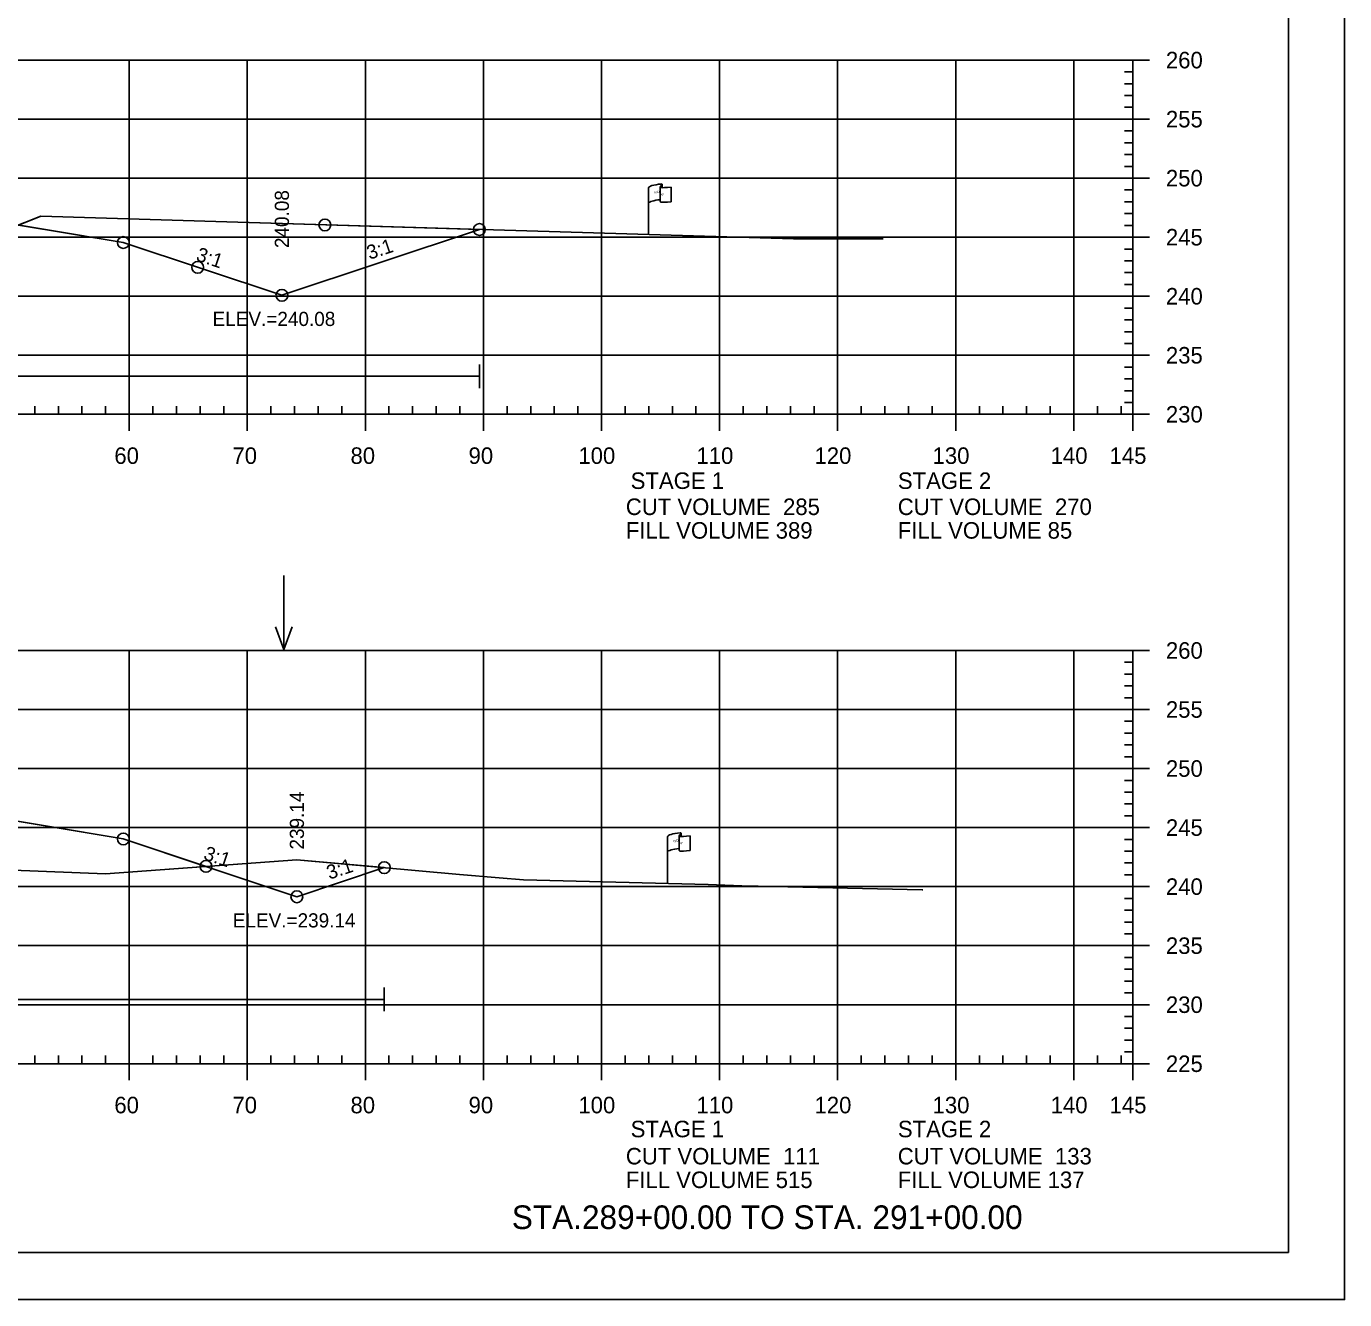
# Model space of a CAD drawing. Extents: x 1365647 to 1367999, y 387113 to 400173.
# Drawn here: x 1365945.4 to 1366057, y 396332.9 to 396440.8 of the extents above; entities that cross this region are included whole.
import ezdxf

# ---------------------------------------------------------------- set-up
doc = ezdxf.new("R2010")
doc.units = 0
for name, color, linetype in [('E_Existing ROW', 7, 'Continuous'), ('R_Axis', 7, 'Continuous'), ('R_Axis Annot', 7, 'Continuous'), ('R_Border', 7, 'Continuous'), ('R_Border Notes', 7, 'Continuous'), ('R_Contours', 7, 'Continuous'), ('R_Draft', 7, 'Continuous'), ('R_Exist Surface', 7, 'Continuous'), ('R_Fin Surface', 7, 'Continuous'), ('R_Fin Surface Annot', 7, 'Continuous'), ('R_Grid', 7, 'Continuous'), ('R_No Plot', 7, 'Continuous'), ('R_Proposed Const Limits', 7, 'Continuous'), ('R_Water', 7, 'Continuous'), ('R_Water Annot', 7, 'Continuous')]:
    doc.layers.add(name, color=color, linetype=linetype)

msp = doc.modelspace()

# ---------------------------------------------------------------- linework, layer by layer
at = {"layer": 'E_Existing ROW'}
for p, q in [((1365998.07, 396423.14), (1365998.07, 396427.09)), ((1365999.07, 396427.18), (1365999.07, 396427.17)), ((1365999.07, 396427.17), (1365999.07, 396425.94)), ((1365999.23, 396427.34), (1365999.23, 396427.1)), ((1366000, 396427.14), (1366000, 396425.9)), ((1365999.68, 396368.19), (1365999.68, 396372.14)), ((1366000.67, 396372.23), (1366000.67, 396372.22)), ((1366000.67, 396372.22), (1366000.67, 396370.99)), ((1366000.84, 396372.39), (1366000.84, 396372.15)), ((1366001.61, 396372.2), (1366001.61, 396370.96))]:
    msp.add_line(p, q, dxfattribs=at)
for centre, radius, start, end in [((1365999.15, 396427.18), 0.078, 88.6458, 274.2828), ((1365999.16, 396427.34), 0.0783, 263.0712, 93.9564), ((1365999.15, 396425.94), 0.0783, 180, 273.9564), ((1366000.75, 396372.23), 0.078, 88.6458, 274.2828), ((1366000.76, 396372.39), 0.0783, 263.0712, 93.9564), ((1366000.75, 396370.99), 0.0783, 180, 273.9564)]:
    msp.add_arc(centre, radius, start, end, dxfattribs=at)
for centre, major_axis, ratio, start_param, end_param in [((1365999.65, 396427.13), (-1.58, -0.04), 0.19887, 5.030368, 6.283185), ((1366000.36, 396427.25), (-1.23, -0.13), 0.052933, 0.159456, 1.268315), ((1365999.65, 396425.81), (-1.58, -0.04), 0.19887, 5.083035, 6.194897), ((1366000.36, 396426.01), (-1.23, -0.13), 0.052933, 0.159456, 1.268315), ((1366001.26, 396372.18), (-1.58, -0.04), 0.19887, 5.030368, 6.283185), ((1366001.96, 396372.3), (-1.23, -0.13), 0.052933, 0.159456, 1.268315), ((1366001.25, 396370.86), (-1.58, -0.04), 0.19887, 5.083035, 6.194897), ((1366001.96, 396371.06), (-1.23, -0.13), 0.052933, 0.159456, 1.268315)]:
    msp.add_ellipse(centre, major_axis=major_axis, ratio=ratio, start_param=start_param, end_param=end_param, dxfattribs=at)
at = {"layer": 'R_Axis'}
for p, q in [((1366039.09, 396407.91), (1366039.09, 396437.91)), ((1366040.49, 396437.91), (1366039.09, 396437.91)), ((1366039.09, 396436.91), (1366038.39, 396436.91)), ((1366039.09, 396435.91), (1366038.39, 396435.91)), ((1366039.09, 396434.91), (1366038.39, 396434.91)), ((1366039.09, 396433.91), (1366038.39, 396433.91)), ((1366040.49, 396432.91), (1366039.09, 396432.91)), ((1366039.09, 396431.91), (1366038.39, 396431.91)), ((1366039.09, 396430.91), (1366038.39, 396430.91)), ((1366039.09, 396429.91), (1366038.39, 396429.91)), ((1366039.09, 396428.91), (1366038.39, 396428.91)), ((1366040.49, 396427.91), (1366039.09, 396427.91)), ((1366039.09, 396426.91), (1366038.39, 396426.91)), ((1366039.09, 396425.91), (1366038.39, 396425.91)), ((1366039.09, 396424.91), (1366038.39, 396424.91)), ((1366039.09, 396423.91), (1366038.39, 396423.91)), ((1366040.49, 396422.91), (1366039.09, 396422.91)), ((1366039.09, 396421.91), (1366038.39, 396421.91)), ((1366039.09, 396420.91), (1366038.39, 396420.91)), ((1366039.09, 396419.91), (1366038.39, 396419.91)), ((1366039.09, 396418.91), (1366038.39, 396418.91)), ((1366040.49, 396417.91), (1366039.09, 396417.91)), ((1366039.09, 396416.91), (1366038.39, 396416.91)), ((1366039.09, 396415.91), (1366038.39, 396415.91)), ((1366039.09, 396414.91), (1366038.39, 396414.91)), ((1366039.09, 396413.91), (1366038.39, 396413.91)), ((1366040.49, 396412.91), (1366039.09, 396412.91)), ((1366039.09, 396411.91), (1366038.39, 396411.91)), ((1366039.09, 396410.91), (1366038.39, 396410.91)), ((1366039.09, 396409.91), (1366038.39, 396409.91)), ((1365946.09, 396407.91), (1365946.09, 396408.61)), ((1365948.09, 396407.91), (1365948.09, 396408.61)), ((1365950.09, 396407.91), (1365950.09, 396408.61)), ((1365952.09, 396407.91), (1365952.09, 396408.61)), ((1365956.09, 396407.91), (1365956.09, 396408.61)), ((1365958.09, 396407.91), (1365958.09, 396408.61)), ((1365960.09, 396407.91), (1365960.09, 396408.61)), ((1365962.09, 396407.91), (1365962.09, 396408.61)), ((1365966.09, 396407.91), (1365966.09, 396408.61)), ((1365968.09, 396407.91), (1365968.09, 396408.61)), ((1365970.09, 396407.91), (1365970.09, 396408.61)), ((1365972.09, 396407.91), (1365972.09, 396408.61)), ((1365976.09, 396407.91), (1365976.09, 396408.61)), ((1365978.09, 396407.91), (1365978.09, 396408.61)), ((1365980.09, 396407.91), (1365980.09, 396408.61)), ((1365982.09, 396407.91), (1365982.09, 396408.61)), ((1365986.09, 396407.91), (1365986.09, 396408.61)), ((1365988.09, 396407.91), (1365988.09, 396408.61)), ((1365990.09, 396407.91), (1365990.09, 396408.61)), ((1365992.09, 396407.91), (1365992.09, 396408.61)), ((1365996.09, 396407.91), (1365996.09, 396408.61)), ((1365998.09, 396407.91), (1365998.09, 396408.61)), ((1366000.09, 396407.91), (1366000.09, 396408.61)), ((1366002.09, 396407.91), (1366002.09, 396408.61)), ((1366006.09, 396407.91), (1366006.09, 396408.61)), ((1366008.09, 396407.91), (1366008.09, 396408.61)), ((1366010.09, 396407.91), (1366010.09, 396408.61)), ((1366012.09, 396407.91), (1366012.09, 396408.61)), ((1366016.09, 396407.91), (1366016.09, 396408.61)), ((1366018.09, 396407.91), (1366018.09, 396408.61)), ((1366020.09, 396407.91), (1366020.09, 396408.61)), ((1366022.09, 396407.91), (1366022.09, 396408.61)), ((1366026.09, 396407.91), (1366026.09, 396408.61)), ((1366028.09, 396407.91), (1366028.09, 396408.61)), ((1366030.09, 396407.91), (1366030.09, 396408.61)), ((1366032.09, 396407.91), (1366032.09, 396408.61)), ((1366036.09, 396407.91), (1366036.09, 396408.61)), ((1366038.09, 396407.91), (1366038.09, 396408.61)), ((1366039.09, 396408.91), (1366038.39, 396408.91)), ((1365749.09, 396407.91), (1366039.09, 396407.91)), ((1365954.09, 396406.51), (1365954.09, 396407.91)), ((1365964.09, 396406.51), (1365964.09, 396407.91)), ((1365974.09, 396406.51), (1365974.09, 396407.91)), ((1365984.09, 396406.51), (1365984.09, 396407.91)), ((1365994.09, 396406.51), (1365994.09, 396407.91)), ((1366004.09, 396406.51), (1366004.09, 396407.91)), ((1366014.09, 396406.51), (1366014.09, 396407.91)), ((1366024.09, 396406.51), (1366024.09, 396407.91)), ((1366034.09, 396406.51), (1366034.09, 396407.91)), ((1366039.09, 396406.51), (1366039.09, 396407.91)), ((1366040.49, 396407.91), (1366039.09, 396407.91)), ((1366039.09, 396352.91), (1366039.09, 396387.91)), ((1366040.49, 396387.91), (1366039.09, 396387.91)), ((1366039.09, 396386.91), (1366038.39, 396386.91)), ((1366039.09, 396385.91), (1366038.39, 396385.91)), ((1366039.09, 396384.91), (1366038.39, 396384.91)), ((1366039.09, 396383.91), (1366038.39, 396383.91)), ((1366040.49, 396382.91), (1366039.09, 396382.91)), ((1366039.09, 396381.91), (1366038.39, 396381.91)), ((1366039.09, 396380.91), (1366038.39, 396380.91)), ((1366039.09, 396379.91), (1366038.39, 396379.91)), ((1366039.09, 396378.91), (1366038.39, 396378.91)), ((1366040.49, 396377.91), (1366039.09, 396377.91)), ((1366039.09, 396376.91), (1366038.39, 396376.91)), ((1366039.09, 396375.91), (1366038.39, 396375.91)), ((1366039.09, 396374.91), (1366038.39, 396374.91)), ((1366039.09, 396373.91), (1366038.39, 396373.91)), ((1366040.49, 396372.91), (1366039.09, 396372.91)), ((1366039.09, 396371.91), (1366038.39, 396371.91)), ((1366039.09, 396370.91), (1366038.39, 396370.91)), ((1366039.09, 396369.91), (1366038.39, 396369.91)), ((1366039.09, 396368.91), (1366038.39, 396368.91)), ((1366040.49, 396367.91), (1366039.09, 396367.91)), ((1366039.09, 396366.91), (1366038.39, 396366.91)), ((1366039.09, 396365.91), (1366038.39, 396365.91)), ((1366039.09, 396364.91), (1366038.39, 396364.91)), ((1366039.09, 396363.91), (1366038.39, 396363.91)), ((1366040.49, 396362.91), (1366039.09, 396362.91)), ((1366039.09, 396361.91), (1366038.39, 396361.91)), ((1366039.09, 396360.91), (1366038.39, 396360.91)), ((1366039.09, 396359.91), (1366038.39, 396359.91)), ((1366039.09, 396358.91), (1366038.39, 396358.91)), ((1366040.49, 396357.91), (1366039.09, 396357.91)), ((1366039.09, 396356.91), (1366038.39, 396356.91)), ((1366039.09, 396355.91), (1366038.39, 396355.91)), ((1366039.09, 396354.91), (1366038.39, 396354.91)), ((1366039.09, 396353.91), (1366038.39, 396353.91)), ((1365749.09, 396352.91), (1366039.09, 396352.91)), ((1365946.09, 396352.91), (1365946.09, 396353.61)), ((1365948.09, 396352.91), (1365948.09, 396353.61)), ((1365950.09, 396352.91), (1365950.09, 396353.61)), ((1365952.09, 396352.91), (1365952.09, 396353.61)), ((1365954.09, 396351.51), (1365954.09, 396352.91)), ((1365956.09, 396352.91), (1365956.09, 396353.61)), ((1365958.09, 396352.91), (1365958.09, 396353.61)), ((1365960.09, 396352.91), (1365960.09, 396353.61)), ((1365962.09, 396352.91), (1365962.09, 396353.61)), ((1365964.09, 396351.51), (1365964.09, 396352.91)), ((1365966.09, 396352.91), (1365966.09, 396353.61)), ((1365968.09, 396352.91), (1365968.09, 396353.61)), ((1365970.09, 396352.91), (1365970.09, 396353.61)), ((1365972.09, 396352.91), (1365972.09, 396353.61)), ((1365974.09, 396351.51), (1365974.09, 396352.91)), ((1365976.09, 396352.91), (1365976.09, 396353.61)), ((1365978.09, 396352.91), (1365978.09, 396353.61)), ((1365980.09, 396352.91), (1365980.09, 396353.61)), ((1365982.09, 396352.91), (1365982.09, 396353.61)), ((1365984.09, 396351.51), (1365984.09, 396352.91)), ((1365986.09, 396352.91), (1365986.09, 396353.61)), ((1365988.09, 396352.91), (1365988.09, 396353.61)), ((1365990.09, 396352.91), (1365990.09, 396353.61)), ((1365992.09, 396352.91), (1365992.09, 396353.61)), ((1365994.09, 396351.51), (1365994.09, 396352.91)), ((1365996.09, 396352.91), (1365996.09, 396353.61)), ((1365998.09, 396352.91), (1365998.09, 396353.61)), ((1366000.09, 396352.91), (1366000.09, 396353.61)), ((1366002.09, 396352.91), (1366002.09, 396353.61)), ((1366004.09, 396351.51), (1366004.09, 396352.91)), ((1366006.09, 396352.91), (1366006.09, 396353.61)), ((1366008.09, 396352.91), (1366008.09, 396353.61)), ((1366010.09, 396352.91), (1366010.09, 396353.61)), ((1366012.09, 396352.91), (1366012.09, 396353.61)), ((1366014.09, 396351.51), (1366014.09, 396352.91)), ((1366016.09, 396352.91), (1366016.09, 396353.61)), ((1366018.09, 396352.91), (1366018.09, 396353.61)), ((1366020.09, 396352.91), (1366020.09, 396353.61)), ((1366022.09, 396352.91), (1366022.09, 396353.61)), ((1366024.09, 396351.51), (1366024.09, 396352.91)), ((1366026.09, 396352.91), (1366026.09, 396353.61)), ((1366028.09, 396352.91), (1366028.09, 396353.61)), ((1366030.09, 396352.91), (1366030.09, 396353.61)), ((1366032.09, 396352.91), (1366032.09, 396353.61)), ((1366034.09, 396351.51), (1366034.09, 396352.91)), ((1366036.09, 396352.91), (1366036.09, 396353.61)), ((1366038.09, 396352.91), (1366038.09, 396353.61)), ((1366039.09, 396351.51), (1366039.09, 396352.91)), ((1366040.49, 396352.91), (1366039.09, 396352.91))]:
    msp.add_line(p, q, dxfattribs=at)
at = {"layer": 'R_Border'}
for q in [(1366052.27, 396542.37), (1365736.09, 396336.91)]:
    msp.add_line((1366052.27, 396336.91), q, dxfattribs=at)
at = {"layer": 'R_Contours'}
for points in [[(1365944.72, 396423.94), (1365946.61, 396424.69), (1365962.37, 396424.2), (1365983.75, 396423.56), (1365967.02, 396417.99), (1365953.59, 396422.46)], [(1365915.56, 396374.6), (1365916.77, 396374.13), (1365920.85, 396372.47), (1365924.85, 396371.13), (1365928.98, 396369.94), (1365930.09, 396369.92), (1365932.32, 396369.77), (1365936.49, 396369.6), (1365944.23, 396369.29), (1365952.07, 396368.99), (1365960.59, 396369.62), (1365953.59, 396371.95), (1365940.72, 396374.1), (1365925.59, 396374.4)], [(1365960.59, 396369.62), (1365968.29, 396370.19), (1365975.69, 396369.52), (1365968.29, 396367.05)]]:
    msp.add_lwpolyline(points, close=True, dxfattribs=at)
at = {"layer": 'R_Exist Surface'}
for points in [[(1365939.8, 396422.02), (1365946.61, 396424.69), (1365962.37, 396424.2), (1366010.36, 396422.77), (1366014.6, 396422.77), (1366017.95, 396422.77)], [(1365944.23, 396369.29), (1365952.07, 396368.99), (1365968.29, 396370.19), (1365982.05, 396368.94), (1365985.41, 396368.66), (1365987.47, 396368.49), (1366003.13, 396368.1), (1366005.97, 396367.97), (1366007.36, 396367.94), (1366021.25, 396367.65), (1366021.3, 396367.65)]]:
    msp.add_lwpolyline(points, dxfattribs=at)
at = {"layer": 'R_Fin Surface'}
for points in [[(1365818.75, 396427.74), (1365834.59, 396422.46), (1365847.47, 396424.61), (1365856.59, 396426.13), (1365862.59, 396426.37), (1365864.59, 396426.41), (1365894.09, 396427), (1365923.59, 396426.41), (1365925.59, 396426.37), (1365931.59, 396426.13), (1365940.72, 396424.61), (1365953.59, 396422.46), (1365967.02, 396417.99), (1365983.75, 396423.56)], [(1365822.03, 396376.14), (1365834.59, 396371.95), (1365852.3, 396374.9), (1365856.59, 396375.62), (1365862.59, 396375.86), (1365864.59, 396375.9), (1365894.09, 396376.49), (1365923.59, 396375.9), (1365925.59, 396375.86), (1365931.59, 396375.62), (1365935.89, 396374.9), (1365953.59, 396371.95), (1365960.59, 396369.62)], [(1365822.03, 396376.14), (1365834.59, 396371.95), (1365847.47, 396374.1), (1365856.59, 396375.62), (1365862.59, 396375.86), (1365864.59, 396375.9), (1365894.09, 396376.49), (1365923.59, 396375.9), (1365925.59, 396375.86), (1365931.59, 396375.62), (1365940.72, 396374.1), (1365953.59, 396371.95), (1365968.29, 396367.05), (1365975.69, 396369.52)]]:
    msp.add_lwpolyline(points, dxfattribs=at)
at = {"layer": 'R_Grid'}
for p, q in [((1365749.09, 396437.91), (1366039.09, 396437.91)), ((1365954.09, 396407.91), (1365954.09, 396437.91)), ((1365964.09, 396407.91), (1365964.09, 396437.91)), ((1365974.09, 396407.91), (1365974.09, 396437.91)), ((1365984.09, 396407.91), (1365984.09, 396437.91)), ((1365994.09, 396407.91), (1365994.09, 396437.91)), ((1366004.09, 396407.91), (1366004.09, 396437.91)), ((1366014.09, 396407.91), (1366014.09, 396437.91)), ((1366024.09, 396407.91), (1366024.09, 396437.91)), ((1366034.09, 396407.91), (1366034.09, 396437.91)), ((1366039.09, 396407.91), (1366039.09, 396437.91)), ((1365749.09, 396432.91), (1366039.09, 396432.91)), ((1365749.09, 396427.91), (1366039.09, 396427.91)), ((1365749.09, 396422.91), (1366039.09, 396422.91)), ((1365749.09, 396417.91), (1366039.09, 396417.91)), ((1365749.09, 396412.91), (1366039.09, 396412.91)), ((1365749.09, 396407.91), (1366039.09, 396407.91)), ((1365749.09, 396387.91), (1366039.09, 396387.91)), ((1365954.09, 396352.91), (1365954.09, 396387.91)), ((1365964.09, 396352.91), (1365964.09, 396387.91)), ((1365974.09, 396352.91), (1365974.09, 396387.91)), ((1365984.09, 396352.91), (1365984.09, 396387.91)), ((1365994.09, 396352.91), (1365994.09, 396387.91)), ((1366004.09, 396352.91), (1366004.09, 396387.91)), ((1366014.09, 396352.91), (1366014.09, 396387.91)), ((1366024.09, 396352.91), (1366024.09, 396387.91)), ((1366034.09, 396352.91), (1366034.09, 396387.91)), ((1366039.09, 396352.91), (1366039.09, 396387.91)), ((1365749.09, 396382.91), (1366039.09, 396382.91)), ((1365749.09, 396377.91), (1366039.09, 396377.91)), ((1365749.09, 396372.91), (1366039.09, 396372.91)), ((1365749.09, 396367.91), (1366039.09, 396367.91)), ((1365749.09, 396362.91), (1366039.09, 396362.91)), ((1365749.09, 396357.91), (1366039.09, 396357.91)), ((1365749.09, 396352.91), (1366039.09, 396352.91))]:
    msp.add_line(p, q, dxfattribs=at)
at = {"layer": 'R_No Plot'}
msp.add_line((1365723.69, 396332.93), (1366057.03, 396332.93), dxfattribs=at)
msp.add_lwpolyline([(1365723.69, 396546.27), (1366057.03, 396546.27), (1366057.03, 396332.93), (1365723.69, 396332.93)], close=True, dxfattribs=at)
for centre in [(1365970.66, 396423.95), (1365983.75, 396423.56), (1365953.59, 396422.46), (1365953.59, 396422.46), (1365953.59, 396422.46), (1365953.59, 396422.46), (1365953.59, 396422.46), (1365959.89, 396420.36), (1365967.02, 396417.99), (1365953.59, 396371.95), (1365953.59, 396371.95), (1365953.59, 396371.95), (1365953.59, 396371.95), (1365953.59, 396371.95), (1365960.59, 396369.62), (1365975.69, 396369.52), (1365968.29, 396367.05)]:
    msp.add_circle(centre, 0.5, dxfattribs=at)
at = {"layer": 'R_Proposed Const Limits'}
for points in [[(1365967.02, 396417.99), (1365983.75, 396423.56)], [(1365968.29, 396367.05), (1365975.69, 396369.52)]]:
    msp.add_lwpolyline(points, dxfattribs=at)
at = {"layer": 'R_Water'}
for p, q in [((1365983.75, 396410.13), (1365983.75, 396412.13)), ((1365882.1, 396411.13), (1365983.75, 396411.13)), ((1365882.34, 396358.36), (1365975.69, 396358.36)), ((1365975.69, 396357.36), (1365975.69, 396359.36))]:
    msp.add_line(p, q, dxfattribs=at)
at = {"layer": 'R_Water Annot'}
for p, q in [((1365967.19, 396394.27), (1365967.19, 396387.98)), ((1365967.19, 396387.98), (1365966.49, 396389.9)), ((1365967.19, 396387.98), (1365967.89, 396389.9))]:
    msp.add_line(p, q, dxfattribs=at)

# ---------------------------------------------------------------- texts
at = {"layer": 'E_Existing ROW'}
for s, height, rotation, p in [('R ', 0.2, 9.9884, (1365998.59, 396426.59)), (' O', 0.2, 9.9884, (1365998.74, 396426.63)), ('W', 0.2, 351.1788, (1365999.07, 396426.47)), ('DWB 11-9-07', 0.001, 90, (1365999.23, 396427.1)), ('DWB 11-9-07', 0.001, 5.0717, (1365999.99, 396425.9)), ('DWB 11-9-07', 0.001, 90, (1365998.07, 396423.14)), ('R ', 0.2, 9.9884, (1366000.2, 396371.64)), (' O', 0.2, 9.9884, (1366000.34, 396371.69)), ('DWB 11-9-07', 0.001, 90, (1366000.84, 396372.15)), ('W', 0.2, 351.1788, (1366000.67, 396371.52)), ('DWB 11-9-07', 0.001, 5.0717, (1366001.6, 396370.96)), ('DWB 11-9-07', 0.001, 90, (1365999.67, 396368.19))]:
    msp.add_text(s, height=height, rotation=rotation, dxfattribs=at).set_placement(p)
at = {"layer": 'R_Axis Annot'}
for s, p in [('260', (1366041.89, 396437.21)), ('255', (1366041.89, 396432.21)), ('250', (1366041.89, 396427.21)), ('245', (1366041.89, 396422.21)), ('240', (1366041.89, 396417.21)), ('235', (1366041.89, 396412.21)), ('230', (1366041.89, 396407.21)), ('60', (1365952.83, 396403.71)), ('70', (1365962.83, 396403.71)), ('80', (1365972.83, 396403.71)), ('90', (1365982.83, 396403.71)), ('100', (1365992.13, 396403.71)), ('110', (1366002.13, 396403.71)), ('120', (1366012.13, 396403.71)), ('130', (1366022.13, 396403.71)), ('140', (1366032.13, 396403.71)), ('145', (1366037.12, 396403.71)), ('STAGE 1', (1365996.56, 396401.59)), ('STAGE 2', (1366019.19, 396401.59)), ('CUT VOLUME  285', (1365996.15, 396399.38)), ('CUT VOLUME  270', (1366019.18, 396399.38)), ('FILL VOLUME 389', (1365996.15, 396397.38)), ('FILL VOLUME 85', (1366019.18, 396397.38)), ('260', (1366041.89, 396387.21)), ('255', (1366041.89, 396382.21)), ('250', (1366041.89, 396377.21)), ('245', (1366041.89, 396372.21)), ('240', (1366041.89, 396367.21)), ('235', (1366041.89, 396362.21)), ('230', (1366041.89, 396357.21)), ('225', (1366041.89, 396352.21)), ('60', (1365952.83, 396348.71)), ('70', (1365962.83, 396348.71)), ('80', (1365972.83, 396348.71)), ('90', (1365982.83, 396348.71)), ('100', (1365992.13, 396348.71)), ('110', (1366002.13, 396348.71)), ('120', (1366012.13, 396348.71)), ('130', (1366022.13, 396348.71)), ('140', (1366032.13, 396348.71)), ('145', (1366037.12, 396348.71)), ('STAGE 1', (1365996.56, 396346.68)), ('STAGE 2', (1366019.19, 396346.68)), ('CUT VOLUME  111', (1365996.15, 396344.38)), ('CUT VOLUME  133', (1366019.18, 396344.38)), ('FILL VOLUME 515', (1365996.15, 396342.38)), ('FILL VOLUME 137', (1366019.18, 396342.38))]:
    msp.add_text(s, height=1.4, dxfattribs=at).set_placement(p)
at = {"layer": 'R_Border Notes'}
for s, p in [('ELEV.=240.08', (1365961.15, 396415.39)), ('ELEV.=239.14', (1365962.86, 396364.45))]:
    msp.add_text(s, height=1.2, dxfattribs=at).set_placement(p)
at = {"layer": 'R_Draft'}
msp.add_text('STA.289+00.00 TO STA. 291+00.00', height=2, dxfattribs=at).set_placement((1365986.49, 396338.91))
at = {"layer": 'R_Fin Surface Annot'}
for s, rotation, p in [('240.08', 90, (1365967.62, 396421.99)), ('3:1', 341.5651, (1365959.67, 396420.96)), ('3:1', 18.4349, (1365974.44, 396420.99)), ('239.14', 90, (1365968.89, 396371.05)), ('3:1', 341.5651, (1365960.31, 396370.24)), ('3:1', 18.4349, (1365971.04, 396368.49))]:
    msp.add_text(s, height=1.2, rotation=rotation, dxfattribs=at).set_placement(p)

doc.saveas('drawing.dxf')
